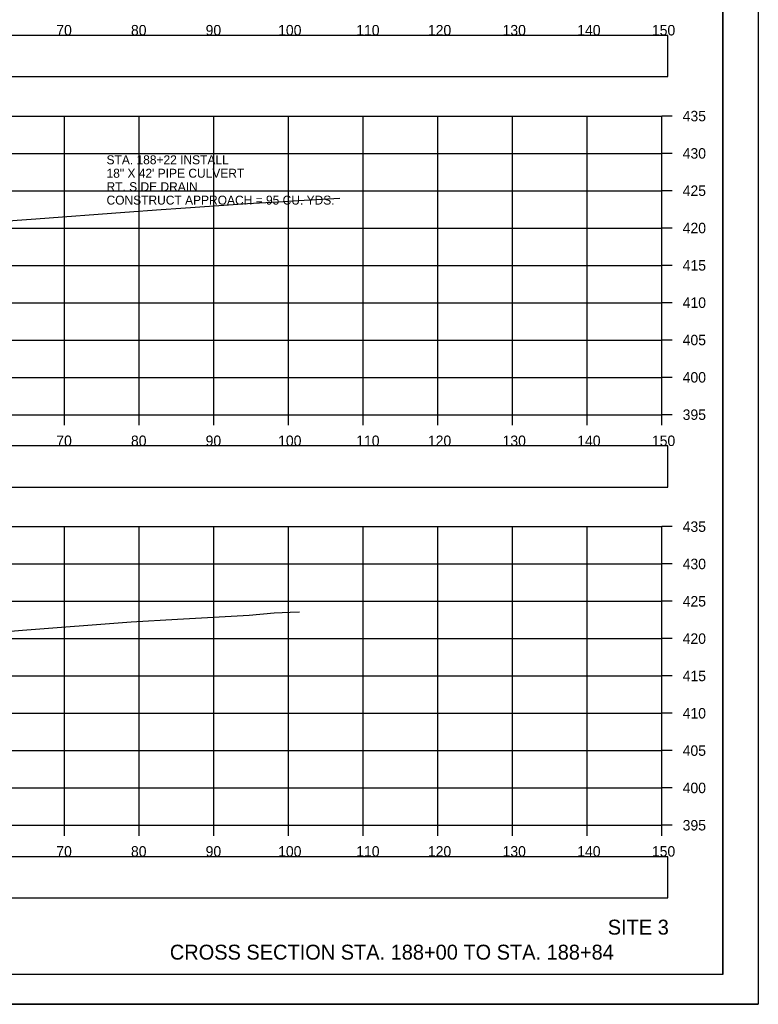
# Model space of a CAD drawing. Extents: x 1376273 to 1384221, y 378927 to 384592.
# Drawn here: x 1379455.2 to 1379554.1, y 380111.8 to 380243.7 of the extents above; entities that cross this region are included whole.
import ezdxf

# ---------------------------------------------------------------- set-up
doc = ezdxf.new("R2010")
doc.units = 0
for name, color, linetype in [('R_Axis', 7, 'Continuous'), ('R_Axis Annot', 7, 'Continuous'), ('R_Border', 7, 'Continuous'), ('R_Draft', 7, 'Continuous'), ('R_Exist Surface', 7, 'Continuous'), ('R_Grid', 7, 'Continuous'), ('R_No Plot', 7, 'Continuous')]:
    doc.layers.add(name, color=color, linetype=linetype)

msp = doc.modelspace()

# ---------------------------------------------------------------- linework, layer by layer
at = {"layer": 'R_Axis'}
for p, q in [((1379541.15, 380190.82), (1379541.15, 380230.82)), ((1379542.55, 380230.82), (1379541.15, 380230.82)), ((1379542.55, 380225.82), (1379541.15, 380225.82)), ((1379542.55, 380220.82), (1379541.15, 380220.82)), ((1379542.55, 380215.82), (1379541.15, 380215.82)), ((1379542.55, 380210.82), (1379541.15, 380210.82)), ((1379542.55, 380205.82), (1379541.15, 380205.82)), ((1379542.55, 380200.82), (1379541.15, 380200.82)), ((1379542.55, 380195.82), (1379541.15, 380195.82)), ((1379241.15, 380190.82), (1379541.15, 380190.82)), ((1379461.15, 380189.42), (1379461.15, 380190.82)), ((1379471.15, 380189.42), (1379471.15, 380190.82)), ((1379481.15, 380189.42), (1379481.15, 380190.82)), ((1379491.15, 380189.42), (1379491.15, 380190.82)), ((1379501.15, 380189.42), (1379501.15, 380190.82)), ((1379511.15, 380189.42), (1379511.15, 380190.82)), ((1379521.15, 380189.42), (1379521.15, 380190.82)), ((1379531.15, 380189.42), (1379531.15, 380190.82)), ((1379541.15, 380189.42), (1379541.15, 380190.82)), ((1379542.55, 380190.82), (1379541.15, 380190.82)), ((1379541.15, 380135.82), (1379541.15, 380175.82)), ((1379542.55, 380175.82), (1379541.15, 380175.82)), ((1379542.55, 380170.82), (1379541.15, 380170.82)), ((1379542.55, 380165.82), (1379541.15, 380165.82)), ((1379542.55, 380160.82), (1379541.15, 380160.82)), ((1379542.55, 380155.82), (1379541.15, 380155.82)), ((1379542.55, 380150.82), (1379541.15, 380150.82)), ((1379542.55, 380145.82), (1379541.15, 380145.82)), ((1379542.55, 380140.82), (1379541.15, 380140.82)), ((1379241.15, 380135.82), (1379541.15, 380135.82)), ((1379461.15, 380134.42), (1379461.15, 380135.82)), ((1379471.15, 380134.42), (1379471.15, 380135.82)), ((1379481.15, 380134.42), (1379481.15, 380135.82)), ((1379491.15, 380134.42), (1379491.15, 380135.82)), ((1379501.15, 380134.42), (1379501.15, 380135.82)), ((1379511.15, 380134.42), (1379511.15, 380135.82)), ((1379521.15, 380134.42), (1379521.15, 380135.82)), ((1379531.15, 380134.42), (1379531.15, 380135.82)), ((1379541.15, 380134.42), (1379541.15, 380135.82)), ((1379542.55, 380135.82), (1379541.15, 380135.82))]:
    msp.add_line(p, q, dxfattribs=at)
at = {"layer": 'R_Axis Annot'}
for points in [[(1379240.17, 380236.1), (1379541.97, 380236.1), (1379541.97, 380241.62), (1379240.17, 380241.62)], [(1379240.17, 380181.1), (1379541.97, 380181.1), (1379541.97, 380186.63), (1379240.17, 380186.63)], [(1379240.17, 380126.09), (1379541.97, 380126.09), (1379541.97, 380131.61), (1379240.17, 380131.61)]]:
    msp.add_lwpolyline(points, close=True, dxfattribs=at)
at = {"layer": 'R_Border'}
for q in [(1379549.33, 380321.28), (1379233.15, 380115.82)]:
    msp.add_line((1379549.33, 380115.82), q, dxfattribs=at)
at = {"layer": 'R_Exist Surface'}
for points in [[(1379451.68, 380216.65), (1379457.31, 380217.07), (1379469.25, 380217.96), (1379474.11, 380218.32), (1379476.73, 380218.46), (1379485.66, 380219.1), (1379489.71, 380219.34), (1379493.26, 380219.57), (1379498.05, 380219.84)], [(1379446.9, 380161.22), (1379455.54, 380161.94), (1379470.09, 380163.05), (1379476.3, 380163.43), (1379485.87, 380163.95), (1379489.24, 380164.26), (1379491.38, 380164.37), (1379492.63, 380164.43)]]:
    msp.add_lwpolyline(points, dxfattribs=at)
at = {"layer": 'R_Grid'}
for p, q in [((1379241.15, 380230.82), (1379541.15, 380230.82)), ((1379461.15, 380190.82), (1379461.15, 380230.82)), ((1379471.15, 380190.82), (1379471.15, 380230.82)), ((1379481.15, 380190.82), (1379481.15, 380230.82)), ((1379491.15, 380190.82), (1379491.15, 380230.82)), ((1379501.15, 380190.82), (1379501.15, 380230.82)), ((1379511.15, 380190.82), (1379511.15, 380230.82)), ((1379521.15, 380190.82), (1379521.15, 380230.82)), ((1379531.15, 380190.82), (1379531.15, 380230.82)), ((1379541.15, 380190.82), (1379541.15, 380230.82)), ((1379241.15, 380225.82), (1379541.15, 380225.82)), ((1379241.15, 380220.82), (1379541.15, 380220.82)), ((1379241.15, 380215.82), (1379541.15, 380215.82)), ((1379241.15, 380210.82), (1379541.15, 380210.82)), ((1379241.15, 380205.82), (1379541.15, 380205.82)), ((1379241.15, 380200.82), (1379541.15, 380200.82)), ((1379241.15, 380195.82), (1379541.15, 380195.82)), ((1379241.15, 380190.82), (1379541.15, 380190.82)), ((1379241.15, 380175.82), (1379541.15, 380175.82)), ((1379461.15, 380135.82), (1379461.15, 380175.82)), ((1379471.15, 380135.82), (1379471.15, 380175.82)), ((1379481.15, 380135.82), (1379481.15, 380175.82)), ((1379491.15, 380135.82), (1379491.15, 380175.82)), ((1379501.15, 380135.82), (1379501.15, 380175.82)), ((1379511.15, 380135.82), (1379511.15, 380175.82)), ((1379521.15, 380135.82), (1379521.15, 380175.82)), ((1379531.15, 380135.82), (1379531.15, 380175.82)), ((1379541.15, 380135.82), (1379541.15, 380175.82)), ((1379241.15, 380170.82), (1379541.15, 380170.82)), ((1379241.15, 380165.82), (1379541.15, 380165.82)), ((1379241.15, 380160.82), (1379541.15, 380160.82)), ((1379241.15, 380155.82), (1379541.15, 380155.82)), ((1379241.15, 380150.82), (1379541.15, 380150.82)), ((1379241.15, 380145.82), (1379541.15, 380145.82)), ((1379241.15, 380140.82), (1379541.15, 380140.82)), ((1379241.15, 380135.82), (1379541.15, 380135.82))]:
    msp.add_line(p, q, dxfattribs=at)
at = {"layer": 'R_No Plot'}
msp.add_line((1379220.75, 380111.84), (1379554.08, 380111.84), dxfattribs=at)
for points in [[(1379220.74, 380325.17), (1379554.08, 380325.17), (1379554.08, 380111.84), (1379220.74, 380111.84)], [(1379467.07, 380321.28), (1379467.07, 380311.4), (1379502.8, 380311.4), (1379502.8, 380308.48), (1379526, 380308.48), (1379526, 380284.15), (1379549.33, 380284.15), (1379549.33, 380115.82), (1379233.15, 380115.82), (1379233.15, 380321.28)]]:
    msp.add_lwpolyline(points, close=True, dxfattribs=at)

# ---------------------------------------------------------------- texts
at = {"layer": 'R_Axis Annot'}
for s, height, p in [('70', 1.4, (1379460.06, 380241.62)), ('80', 1.4, (1379470.06, 380241.62)), ('90', 1.4, (1379480.06, 380241.62)), ('100', 1.4, (1379489.77, 380241.62)), ('110', 1.4, (1379500.23, 380241.62)), ('120', 1.4, (1379509.83, 380241.62)), ('130', 1.4, (1379519.83, 380241.62)), ('140', 1.4, (1379529.83, 380241.62)), ('150', 1.4, (1379539.83, 380241.62)), ('435', 1.4, (1379543.95, 380230.12)), ('430', 1.4, (1379543.95, 380225.12)), ('STA. 188+22 INSTALL', 1.2, (1379466.79, 380224.36)), ('18" X 42\' PIPE CULVERT', 1.2, (1379466.79, 380222.56)), ('RT. SIDE DRAIN', 1.2, (1379466.79, 380220.76)), ('425', 1.4, (1379543.95, 380220.12)), ('CONSTRUCT APPROACH = 95 CU. YDS.', 1.2, (1379466.79, 380218.96)), ('420', 1.4, (1379543.95, 380215.12)), ('415', 1.4, (1379543.95, 380210.12)), ('410', 1.4, (1379543.95, 380205.12)), ('405', 1.4, (1379543.95, 380200.12)), ('400', 1.4, (1379543.95, 380195.12)), ('395', 1.4, (1379543.95, 380190.12)), ('70', 1.4, (1379460.06, 380186.62)), ('80', 1.4, (1379470.06, 380186.62)), ('90', 1.4, (1379480.06, 380186.62)), ('100', 1.4, (1379489.77, 380186.62)), ('110', 1.4, (1379500.23, 380186.62)), ('120', 1.4, (1379509.83, 380186.62)), ('130', 1.4, (1379519.83, 380186.62)), ('140', 1.4, (1379529.83, 380186.62)), ('150', 1.4, (1379539.83, 380186.62)), ('435', 1.4, (1379543.95, 380175.12)), ('430', 1.4, (1379543.95, 380170.12)), ('425', 1.4, (1379543.95, 380165.12)), ('420', 1.4, (1379543.95, 380160.12)), ('415', 1.4, (1379543.95, 380155.12)), ('410', 1.4, (1379543.95, 380150.12)), ('405', 1.4, (1379543.95, 380145.12)), ('400', 1.4, (1379543.95, 380140.12)), ('395', 1.4, (1379543.95, 380135.12)), ('70', 1.4, (1379460.06, 380131.62)), ('80', 1.4, (1379470.06, 380131.62)), ('90', 1.4, (1379480.06, 380131.62)), ('100', 1.4, (1379489.77, 380131.62)), ('110', 1.4, (1379500.23, 380131.62)), ('120', 1.4, (1379509.83, 380131.62)), ('130', 1.4, (1379519.83, 380131.62)), ('140', 1.4, (1379529.83, 380131.62)), ('150', 1.4, (1379539.83, 380131.62))]:
    msp.add_text(s, height=height, dxfattribs=at).set_placement(p)
at = {"layer": 'R_Draft'}
for s, p in [('SITE 3', (1379533.92, 380121.17)), ('CROSS SECTION STA. 188+00 TO STA. 188+84', (1379475.27, 380117.82))]:
    msp.add_text(s, height=2, dxfattribs=at).set_placement(p)

doc.saveas('drawing.dxf')
